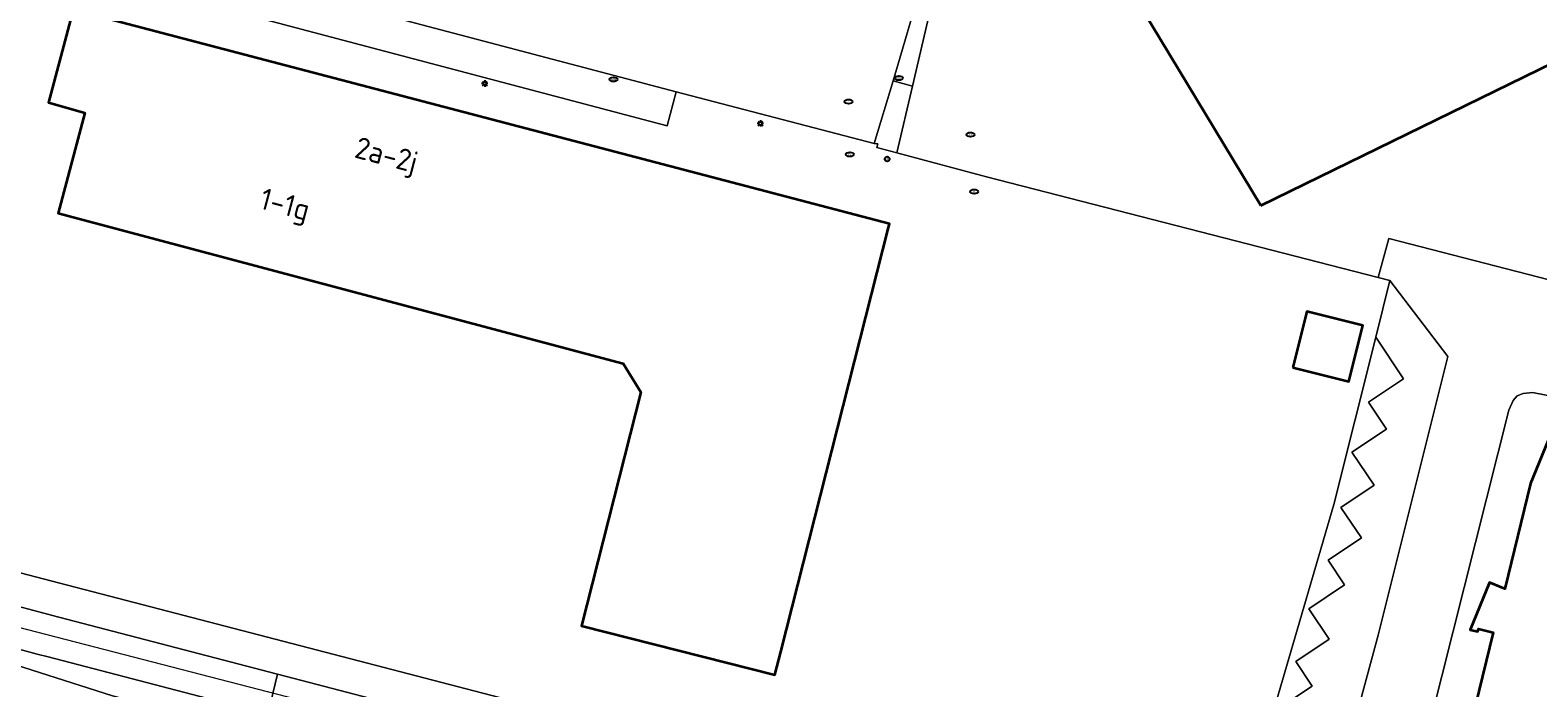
# Model space of a CAD drawing. Header units: metres. Extents: x 149984 to 156489, y 469398 to 478068.
# Tile 482 of 656: x 154198 to 154292, y 472858 to 472899. Entities that reach past the tile are written whole.
import ezdxf
from ezdxf.enums import TextEntityAlignment as Align

# ---------------------------------------------------------------- set-up
doc = ezdxf.new("R2010")
doc.units = ezdxf.units.M
doc.header["$LTSCALE"] = 0.75
for name, color, linetype, lineweight in [('B-WE-GR-BEPLANTING_CULTUUR_HEESTERS-GV', 252, 'Continuous', 18), ('B-WE-IE-MEUBILAIR-S', 252, 'Continuous', 25), ('B-WE-KW-KUNSTWERK_DUIKER-G', 6, 'Continuous', 18), ('B-WE-OG-BEBOUWING-GV', 6, 'Continuous', 35), ('B-WE-OG-BEBOUWING-T18', 1, 'Continuous', 18), ('B-WE-OG-TERREIN_BEGROEID-GV', 252, 'Continuous', 18), ('B-WE-OG-TERREIN_ERF-GV', 252, 'Continuous', 18), ('B-WE-VH-GESLOTENVERHARDING_ASFALT-GV', 252, 'Continuous', 18), ('B-WE-VH-OPENVERHARDING_BETONSTRAATSTEEN-GV', 252, 'Continuous', 18), ('B-WE-VH-OPENVERHARDING_STRAATBAKSTEEN-GV', 252, 'Continuous', 18), ('B-WE-VH-OPENVERHARDING_TEGEL-GV', 252, 'Continuous', 18)]:
    doc.layers.add(name, color=color, linetype=linetype, lineweight=lineweight)
doc.styles.add('NLCS-ISO', font='NLCS-ISO.ttf')
doc.styles.add('NLCS-ISO-M750-T18', font='NLCS-ISO.ttf', dxfattribs={"height": 1.35})

# ---------------------------------------------------------------- blocks, each defined once
blk = doc.blocks.new('SIE-MEUBILAIR_PAAL_LICHTMAST-SO')
for points in [[(-0.62, 0), (-1, 0)], [(-0.71, 0.71), (-0.44, 0.44)], [(0, 1), (0, 0.62)], [(0.44, 0.44), (0.71, 0.71)], [(1, 0), (0.62, 0)], [(-0.71, -0.71), (-0.44, -0.44)], [(0, -0.62), (0, -1)], [(0.44, -0.44), (0.71, -0.71)]]:
    blk.add_lwpolyline(points)
blk.add_circle((0, 0), 0.5)
blk = doc.blocks.new('SIE-MEUBILAIR_PAAL_VERKEERSBORD-SO')
blk.add_circle((0, 0), 0.75)
at = {"style": 'NLCS-ISO'}
blk.add_text('vb', height=0.75, dxfattribs=at).set_placement((0, 0.07), align=Align.MIDDLE_CENTER)
blk = doc.blocks.new('SIE-MEUBILAIR_PUT_RIOOLPUT-SO')
blk.add_ellipse((0, 0), major_axis=(1.25, 0), ratio=0.54)
at = {"style": 'NLCS-ISO'}
blk.add_text('ri', height=0.75, dxfattribs=at).set_placement((-0.04, 0.07), align=Align.MIDDLE_CENTER)
blk = doc.blocks.new('SIE-MEUBILAIR_PUT_KOLK-SO')
blk.add_ellipse((0, 0), major_axis=(1.25, 0), ratio=0.54)
at = {"style": 'NLCS-ISO'}
blk.add_text('klk', height=0.75, dxfattribs=at).set_placement((0.03, 0), align=Align.MIDDLE_CENTER)

msp = doc.modelspace()

# ---------------------------------------------------------------- linework, layer by layer
at = {"layer": 'B-WE-GR-BEPLANTING_CULTUUR_HEESTERS-GV', "flags": 128}
msp.add_lwpolyline([(154276.436, 472856.792), (154278.223, 472857.987), (154277.199, 472859.52), (154279.282, 472860.912), (154278.004, 472862.824), (154280.242, 472864.32), (154279.216, 472865.855), (154281.299, 472867.247), (154280.021, 472869.159), (154282.097, 472870.547), (154280.71, 472872.622), (154282.865, 472874.063), (154281.747, 472875.736), (154283.932, 472877.197), (154282.191, 472879.802), (154279.57, 472869.35), (154272.607, 472845.507)], dxfattribs=at)
at = {"layer": 'B-WE-KW-KUNSTWERK_DUIKER-G', "flags": 128}
msp.add_lwpolyline([(154270.753, 472842.657), (154190.598, 472863.375)], dxfattribs=at)
at = {"layer": 'B-WE-OG-BEBOUWING-GV', "flags": 128}
for points in [[(154275.009, 472888.048), (154300.653, 472900.579), (154317.633, 472893.05), (154326.699, 472909.46), (154302.99, 472925.428), (154301.032, 472943.907), (154282.298, 472943.539), (154280.314, 472915.015), (154265.291, 472904.139)], [(154251.722, 472886.672), (154251.778, 472886.894), (154200.717, 472900.293), (154199.174, 472894.485), (154201.446, 472893.852), (154199.773, 472887.561), (154235.114, 472878.16), (154236.217, 472876.368), (154232.513, 472861.75), (154244.618, 472858.684), (154244.982, 472860.119)], [(154277.003, 472877.913), (154280.503, 472877.028), (154281.39, 472880.538), (154277.89, 472881.423)], [(154287.122, 472851.428), (154294.924, 472849.541), (154294.944, 472849.627), (154294.946, 472849.627), (154313.894, 472845.009), (154313.854, 472844.857), (154315.304, 472844.502), (154317.765, 472843.902), (154319.518, 472864.846), (154314.493, 472865.869), (154314.943, 472871.119), (154306.78, 472873.135), (154307.32, 472878.595), (154296.283, 472881.371), (154294.052, 472875.945), (154291.879, 472870.657), (154290.269, 472864.064), (154289.315, 472864.455), (154288.094, 472861.506), (154288.572, 472861.399), (154288.629, 472861.572), (154289.538, 472861.343)]]:
    msp.add_lwpolyline(points, close=True, dxfattribs=at)
at = {"layer": 'B-WE-OG-TERREIN_BEGROEID-GV', "flags": 128}
msp.add_lwpolyline([(154199.165, 472859.803), (154198.475, 472859.983), (154195.847, 472860.697), (154195.598, 472859.797), (154203.174, 472857.375), (154216.369, 472853.934), (154243.118, 472846.95), (154263.617, 472841.603), (154270.336, 472839.832), (154271.174, 472839.799), (154271.565, 472839.84), (154272.078, 472839.897), (154272.662, 472840.029), (154273.048, 472840.169), (154273.34, 472840.317), (154268.499, 472841.603), (154266.519, 472842.128), (154261.739, 472843.395), (154239.949, 472849.05), (154228.336, 472852.033), (154212.897, 472856.216)], close=True, dxfattribs=at)
at = {"layer": 'B-WE-OG-TERREIN_ERF-GV', "flags": 128}
msp.add_lwpolyline([(154300.695, 472947.033), (154273.76, 472946.548), (154269.568, 472931.915), (154268.637, 472932.254), (154268.543, 472932.288), (154267.622, 472929.205), (154266.613, 472925.721), (154266.495, 472925.433), (154266.366, 472924.871), (154265.98, 472923.548), (154266.052, 472923.526), (154266.98, 472923.237), (154264.247, 472913.946), (154263.54, 472914.105), (154263.124, 472912.784), (154263.912, 472912.522), (154261.262, 472903.527), (154254.765, 472902.142), (154253.214, 472895.509), (154252.241, 472891.343), (154257.857, 472889.841), (154282.353, 472883.537), (154283.016, 472885.993), (154296.354, 472882.542)], dxfattribs=at)
for points in [[(154275.009, 472888.048), (154265.291, 472904.139), (154280.314, 472915.015), (154282.298, 472943.539), (154301.032, 472943.907), (154302.99, 472925.428), (154326.699, 472909.46), (154317.633, 472893.05), (154300.653, 472900.579)], [(154283.08, 472883.35), (154282.353, 472883.537), (154257.857, 472889.841), (154252.241, 472891.343), (154250.992, 472891.678), (154251.056, 472891.895), (154250.828, 472891.929), (154238.44, 472895.152), (154237.869, 472893.032), (154208.743, 472900.723), (154208.368, 472901.464), (154192.541, 472905.599), (154190.24, 472891.592), (154189.096, 472884.379), (154186.499, 472867.905), (154200.366, 472864.304), (154272.607, 472845.507), (154279.57, 472869.35), (154282.191, 472879.802)], [(154244.982, 472860.119), (154244.618, 472858.684), (154232.513, 472861.75), (154236.217, 472876.368), (154235.114, 472878.16), (154199.773, 472887.561), (154201.446, 472893.852), (154199.174, 472894.485), (154200.717, 472900.293), (154251.778, 472886.894), (154251.722, 472886.672)], [(154277.89, 472881.423), (154281.39, 472880.538), (154280.503, 472877.028), (154277.003, 472877.913)]]:
    msp.add_lwpolyline(points, close=True, dxfattribs=at)
at = {"layer": 'B-WE-VH-GESLOTENVERHARDING_ASFALT-GV', "flags": 128}
for points in [[(154186.222, 472863.267), (154188.947, 472862.6), (154193.011, 472861.468), (154195.847, 472860.697), (154198.475, 472859.983), (154199.165, 472859.803), (154212.897, 472856.216), (154213.51, 472858.728), (154199.83, 472862.295), (154185.935, 472865.988)], [(154319.29, 472824.445), (154326.832, 472822.868), (154327.472, 472822.738), (154331.381, 472821.885), (154332.605, 472821.592), (154333.419, 472824.738), (154330.229, 472825.509), (154328.714, 472825.856), (154328.114, 472825.993), (154322.818, 472827.215), (154316.399, 472828.629), (154308.262, 472830.429), (154284.685, 472836.094), (154283.542, 472836.415), (154270.336, 472839.832), (154263.617, 472841.603), (154243.118, 472846.95), (154216.369, 472853.934), (154203.174, 472857.375), (154195.598, 472859.797), (154192.836, 472860.68), (154188.798, 472861.895), (154186.082, 472862.649)]]:
    msp.add_lwpolyline(points, dxfattribs=at)
at = {"layer": 'B-WE-VH-OPENVERHARDING_BETONSTRAATSTEEN-GV', "flags": 128}
for points in [[(154238.44, 472895.152), (154209.389, 472902.837), (154208.982, 472903.552), (154191.745, 472908.101), (154191.144, 472905.964), (154192.541, 472905.599), (154208.368, 472901.464), (154208.743, 472900.723), (154237.869, 472893.032)], [(154253.214, 472895.509), (154252.002, 472895.838), (154250.828, 472891.929), (154251.056, 472891.895), (154250.992, 472891.678), (154252.241, 472891.343)], [(154213.51, 472858.728), (154212.897, 472856.216), (154228.336, 472852.033), (154239.949, 472849.05), (154261.739, 472843.395), (154266.519, 472842.128), (154267.237, 472844.718)]]:
    msp.add_lwpolyline(points, close=True, dxfattribs=at)
for points in [[(154285.638, 472855.869), (154290.52, 472875.234), (154290.783, 472875.842), (154291.046, 472876.138), (154291.408, 472876.286), (154292, 472876.352), (154294.052, 472875.945), (154296.283, 472881.371), (154296.354, 472882.542), (154283.016, 472885.993), (154282.353, 472883.537), (154283.08, 472883.35), (154286.713, 472878.594), (154282.357, 472861.169), (154277.797, 472844.363)], [(154277.797, 472844.363), (154282.357, 472861.169), (154286.713, 472878.594), (154283.08, 472883.35), (154282.191, 472879.802), (154283.932, 472877.197), (154281.747, 472875.736), (154282.865, 472874.063), (154280.71, 472872.622), (154282.097, 472870.547), (154280.021, 472869.159), (154281.299, 472867.247), (154279.216, 472865.855), (154280.242, 472864.32), (154278.004, 472862.824), (154279.282, 472860.912), (154277.199, 472859.52), (154278.223, 472857.987), (154276.436, 472856.792)]]:
    msp.add_lwpolyline(points, dxfattribs=at)
at = {"layer": 'B-WE-VH-OPENVERHARDING_STRAATBAKSTEEN-GV', "flags": 128}
msp.add_lwpolyline([(154191.745, 472908.101), (154208.982, 472903.552), (154209.389, 472902.837), (154238.44, 472895.152), (154250.828, 472891.929), (154252.002, 472895.838), (154253.827, 472902.042), (154254.004, 472902.636), (154254.525, 472904.465), (154254.83, 472905.554), (154255.313, 472907.217), (154255.644, 472908.287), (154256.112, 472909.944), (154256.44, 472911.031), (154256.929, 472912.675), (154257.254, 472913.775), (154257.732, 472915.404), (154258.077, 472916.537), (154258.582, 472918.187), (154258.885, 472919.269), (154259.371, 472920.915), (154259.682, 472921.999), (154260.153, 472923.623), (154260.328, 472924.184)], dxfattribs=at)
at = {"layer": 'B-WE-VH-OPENVERHARDING_TEGEL-GV', "flags": 128}
for points in [[(154252.002, 472895.838), (154253.214, 472895.509), (154254.765, 472902.142), (154254.792, 472902.257), (154253.827, 472902.042)], [(154294.924, 472849.541), (154287.122, 472851.428), (154289.538, 472861.343), (154288.629, 472861.572), (154288.572, 472861.399), (154288.094, 472861.506), (154289.315, 472864.455), (154290.269, 472864.064), (154291.879, 472870.657), (154294.052, 472875.945), (154292, 472876.352), (154291.408, 472876.286), (154291.046, 472876.138), (154290.783, 472875.842), (154290.52, 472875.234), (154285.638, 472855.869), (154284.422, 472850.658), (154284.446, 472850.453), (154284.594, 472850.116), (154284.734, 472849.894), (154284.931, 472849.73), (154285.293, 472849.549), (154294.408, 472847.215), (154294.927, 472849.54)]]:
    msp.add_lwpolyline(points, close=True, dxfattribs=at)
msp.add_lwpolyline([(154185.935, 472865.988), (154199.83, 472862.295), (154213.51, 472858.728), (154267.237, 472844.718), (154277.185, 472842.205), (154277.633, 472843.952), (154272.553, 472845.226), (154272.607, 472845.507), (154200.366, 472864.304), (154186.499, 472867.905), (154184.792, 472868.259), (154185.508, 472872.847), (154181.635, 472877.414), (154180.972, 472873.737)], dxfattribs=at)

# ---------------------------------------------------------------- block references
at = {"layer": 'B-WE-IE-MEUBILAIR-S', "xscale": 0.2, "yscale": 0.2, "zscale": 0.2}
for name, p in [('SIE-MEUBILAIR_PAAL_LICHTMAST-SO', (154226.465, 472895.679)), ('SIE-MEUBILAIR_PUT_KOLK-SO', (154234.512, 472895.939)), ('SIE-MEUBILAIR_PUT_KOLK-SO', (154252.366, 472896.016)), ('SIE-MEUBILAIR_PUT_RIOOLPUT-SO', (154249.226, 472894.546)), ('SIE-MEUBILAIR_PAAL_LICHTMAST-SO', (154243.707, 472893.183)), ('SIE-MEUBILAIR_PUT_RIOOLPUT-SO', (154256.839, 472892.483)), ('SIE-MEUBILAIR_PUT_RIOOLPUT-SO', (154249.302, 472891.245)), ('SIE-MEUBILAIR_PAAL_VERKEERSBORD-SO', (154251.634, 472890.953)), ('SIE-MEUBILAIR_PUT_RIOOLPUT-SO', (154257.076, 472888.919))]:
    msp.add_blockref(name, p, dxfattribs=at)

# ---------------------------------------------------------------- texts
at = {"layer": 'B-WE-OG-BEBOUWING-T18', "style": 'NLCS-ISO-M750-T18'}
for s, rotation, p in [('2a-2j', 345.3, (154220.272, 472891.026)), ('1-1g', 345.1, (154213.933, 472887.933))]:
    msp.add_text(s, height=1.35, rotation=rotation, dxfattribs=at).set_placement(p, align=Align.MIDDLE)

doc.saveas('drawing.dxf')
